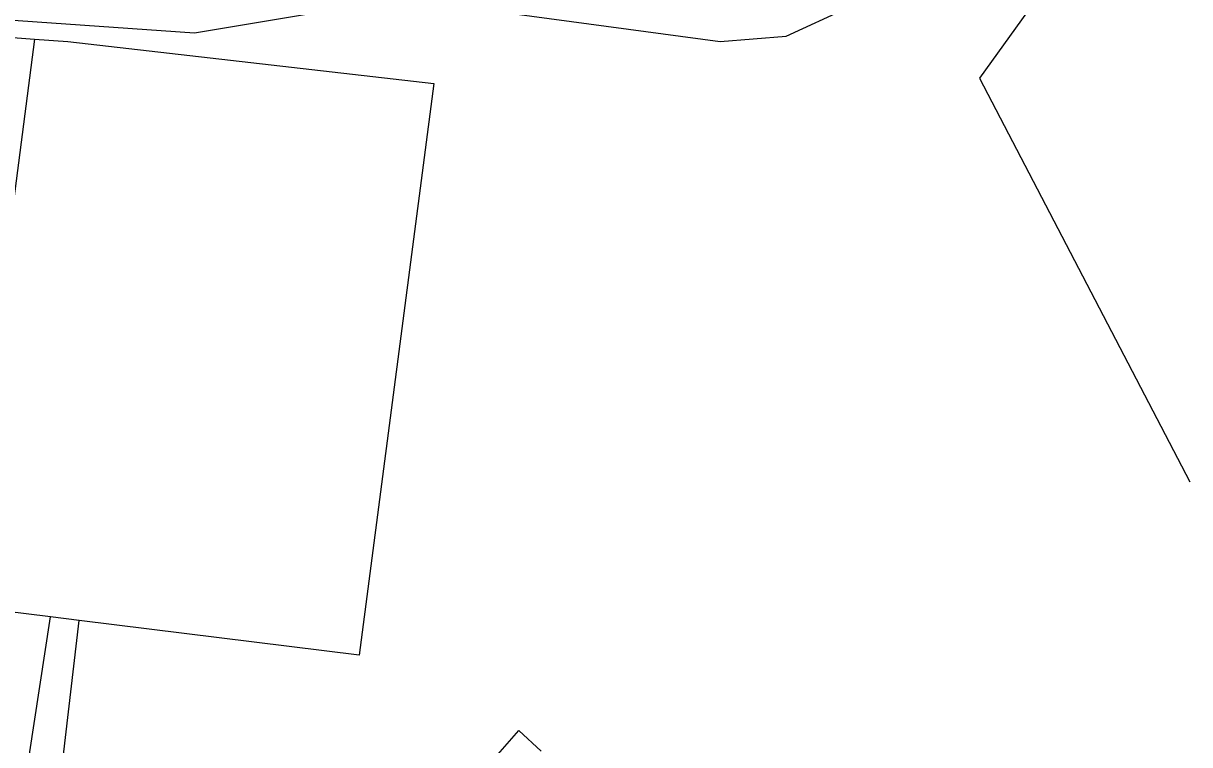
# Model space of a CAD drawing. Extents: x -595546 to -593986, y -1160845 to -1159202.
# Drawn here: x -594097.4 to -593990.8, y -1160443.6 to -1160377.7 of the extents above; entities that cross this region are included whole.
import ezdxf

# ---------------------------------------------------------------- set-up
doc = ezdxf.new("R2010")
doc.units = 0
for name, color, linetype in [('TM - chodniky - VP', 7, 'Continuous'), ('TM - letecke snimky - pomocna linie', 7, 'Continuous'), ('TM - plot drateny_ kovovy - VP', 7, 'Continuous'), ('TM - pomocna konstrukcni linie', 7, 'Continuous')]:
    doc.layers.add(name, color=color, linetype=linetype)

msp = doc.modelspace()

# ---------------------------------------------------------------- linework, layer by layer
at = {"layer": 'TM - chodniky - VP'}
for points in [[(-594102.22, -1160377.17), (-594081.72, -1160378.6), (-594062.91, -1160375.44), (-594033.72, -1160379.4), (-594027.69, -1160378.89), (-594021.99, -1160376.27), (-594018.68, -1160373.38), (-594013.07, -1160364.61), (-594010.88, -1160359.84), (-594008.18, -1160353.95), (-594004.08, -1160345.03), (-593998.98, -1160333.91), (-593995.6, -1160329.08), (-593993.81, -1160326.52), (-593990.84, -1160323.76)], [(-594055.31, -1160445.91), (-594052.1, -1160442.28)]]:
    msp.add_lwpolyline(points, dxfattribs=at)
at = {"layer": 'TM - letecke snimky - pomocna linie'}
for points in [[(-593991.25, -1160356.63), (-594010.04, -1160382.74), (-593990.84, -1160419.57)], [(-594096.32, -1160379.16), (-594103.05, -1160430.88)], [(-594093.3, -1160379.38), (-594059.87, -1160383.22), (-594066.67, -1160435.4)], [(-594096.82, -1160444.62), (-594094.86, -1160431.9)], [(-594093.71, -1160444.72), (-594092.25, -1160432.22)]]:
    msp.add_lwpolyline(points, dxfattribs=at)
at = {"layer": 'TM - plot drateny_ kovovy - VP'}
for points in [[(-594099.09, -1160378.95), (-594096.32, -1160379.16)], [(-594096.32, -1160379.16), (-594093.3, -1160379.38)], [(-594094.86, -1160431.9), (-594103.05, -1160430.88)], [(-594092.25, -1160432.22), (-594094.86, -1160431.9)], [(-594066.67, -1160435.4), (-594092.25, -1160432.22)]]:
    msp.add_lwpolyline(points, dxfattribs=at)
at = {"layer": 'TM - pomocna konstrukcni linie'}
msp.add_lwpolyline([(-594052.1, -1160442.28), (-594050.06, -1160444.16)], dxfattribs=at)

doc.saveas('drawing.dxf')
